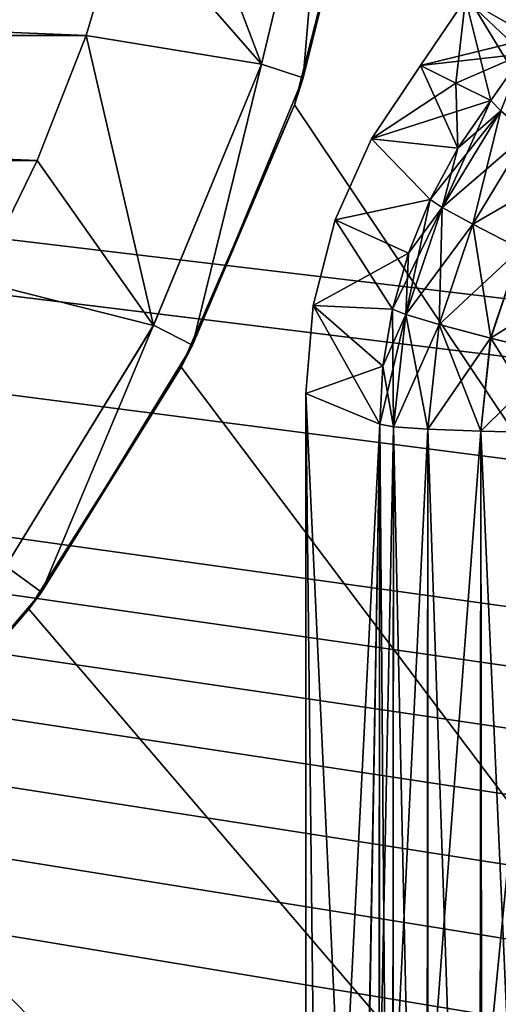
# Model space of a CAD drawing. Header units: metres. Extents: x -109 to 109, y -63 to 140.
# Tile 271 of 480: x 8.37 to 11.1, y 21.48 to 27.09. Entities that reach past the tile are written whole.
import ezdxf

# ---------------------------------------------------------------- set-up
doc = ezdxf.new("R2010")
doc.units = ezdxf.units.M
doc.layers.add('solid_502308_SW0001', color=7, linetype='CONTINUOUS')

msp = doc.modelspace()

# ---------------------------------------------------------------- linework, layer by layer
at = {"layer": 'solid_502308_SW0001'}
for points in [[(69.468643, 21.833605, 17.799309), (76.5, 35.943851, 18.161783), (-76.5, 35.943851, 18.161783)], [(67.435486, 21.949877, 17.802296), (69.468643, 21.833605, 17.799309), (-76.5, 35.943851, 18.161783)], [(40.900002, 21.949877, 17.802296), (67.435486, 21.949877, 17.802296), (-76.5, 35.943851, 18.161783)], [(38.606739, 21.79129, 17.798223), (40.900002, 21.949877, 17.802296), (-76.5, 35.943851, 18.161783)], [(36.353371, 21.317671, 17.786057), (38.606739, 21.79129, 17.798223), (-76.5, 35.943851, 18.161783)], [(34.18816, 20.53858, 17.766043), (36.353371, 21.317671, 17.786057), (-76.5, 35.943851, 18.161783)], [(31.215277, 20.53858, 17.766043), (34.18816, 20.53858, 17.766043), (-76.5, 35.943851, 18.161783)], [(28.242392, 20.53858, 17.766043), (31.215277, 20.53858, 17.766043), (-76.5, 35.943851, 18.161783)], [(25.269508, 20.53858, 17.766043), (28.242392, 20.53858, 17.766043), (-76.5, 35.943851, 18.161783)], [(22.296625, 20.53858, 17.766043), (25.269508, 20.53858, 17.766043), (-76.5, 35.943851, 18.161783)], [(19.323742, 20.53858, 17.766043), (22.296625, 20.53858, 17.766043), (-76.5, 35.943851, 18.161783)], [(16.350859, 20.53858, 17.766043), (19.323742, 20.53858, 17.766043), (-76.5, 35.943851, 18.161783)], [(13.377975, 20.53858, 17.766043), (16.350859, 20.53858, 17.766043), (-76.5, 35.943851, 18.161783)], [(10.405092, 20.53858, 17.766043), (13.377975, 20.53858, 17.766043), (-76.5, 35.943851, 18.161783)], [(7.432209, 20.53858, 17.766043), (10.405092, 20.53858, 17.766043), (-76.5, 35.943851, 18.161783)], [(10.498093, 29.799944, -18.003954), (76.5, 35.943851, -18.161783), (36.203686, 21.274466, -17.784946)], [(10.340969, 28.17944, -17.962326), (10.498093, 29.799944, -18.003954), (24.23427, 5.269184, -17.373793)], [(10.498093, 29.799944, -18.003954), (24.40147, 7.638824, -17.434666), (24.23427, 5.269184, -17.373793)], [(10.498093, 29.799944, -18.003954), (24.612011, 8.81212, -17.464806), (24.40147, 7.638824, -17.434666)], [(10.498093, 29.799944, -18.003954), (24.905813, 9.967277, -17.49448), (24.612011, 8.81212, -17.464806)], [(10.498093, 29.799944, -18.003954), (25.736076, 12.197985, -17.551785), (24.905813, 9.967277, -17.49448)], [(10.498093, 29.799944, -18.003954), (26.875673, 14.287683, -17.605465), (25.736076, 12.197985, -17.551785)], [(10.498093, 29.799944, -18.003954), (28.300694, 16.192984, -17.654409), (26.875673, 14.287683, -17.605465)], [(10.498093, 29.799944, -18.003954), (29.981936, 17.875446, -17.69763), (28.300694, 16.192984, -17.654409)], [(10.498093, 29.799944, -18.003954), (31.885952, 19.301708, -17.734268), (29.981936, 17.875446, -17.69763)], [(10.498093, 29.799944, -18.003954), (33.974335, 20.442665, -17.763578), (31.885952, 19.301708, -17.734268)], [(10.498093, 29.799944, -18.003954), (36.203686, 21.274466, -17.784946), (33.974335, 20.442665, -17.763578)], [(9.748307, 26.83251, -34.238144), (8.966891, 27.729097, -35.238144), (9.12384, 28.477509, -35.238144)], [(9.748307, 26.83251, -34.238144), (9.12384, 28.477509, -35.238144), (10.123824, 28.396664, -34.238144)], [(9.748307, 26.83251, -34.238144), (10.123824, 28.396664, -34.238144), (9.748315, 26.832581, -16.238144)], [(10.123824, 28.396664, -34.238144), (10.123778, 28.396433, -16.238144), (9.748315, 26.832581, -16.238144)], [(9.748315, 26.832581, -16.238144), (10.123778, 28.396433, -16.238144), (9.986031, 26.755125, -16.238144)], [(10.123778, 28.396433, -16.238144), (10.370777, 28.357668, -16.238144), (9.986031, 26.755125, -16.238144)], [(9.986031, 26.755125, -16.238144), (10.370777, 28.357668, -16.238144), (10.340969, 28.17944, -17.962326)], [(9.935133, 26.602522, -17.921816), (10.340969, 28.17944, -17.962326), (24.23427, 5.269184, -17.373793)], [(9.986031, 26.755125, -16.238144), (10.340969, 28.17944, -17.962326), (9.935133, 26.602522, -17.921816)], [(8.748788, 26.996489, -35.238144), (-8.748788, 26.996489, -35.238144), (-8.966891, 27.729097, -35.238144)], [(8.966891, 27.729097, -35.238144), (8.748788, 26.996489, -35.238144), (-8.966891, 27.729097, -35.238144)], [(9.748307, 26.83251, -34.238144), (8.748788, 26.996489, -35.238144), (8.966891, 27.729097, -35.238144)], [(10.910018, 27.204845, 0.000004), (10.85465, 26.725857, 6.059416), (10.652973, 26.826025, 0.000055)], [(11.294518, 26.983471, -12.089546), (10.910018, 27.204845, 0.000004), (10.652973, 26.826025, 0.000055)], [(10.910018, 27.204845, 0.000004), (11.054347, 26.625774, 12.072066), (10.85465, 26.725857, 6.059416)], [(11.23958, 26.891264, 12.085224), (11.054347, 26.625774, 12.072066), (10.910018, 27.204845, 0.000004)], [(11.294524, 26.983482, 12.089545), (11.23958, 26.891264, 12.085224), (10.910018, 27.204845, 0.000004)], [(11.395064, 27.17507, 12.098171), (11.294524, 26.983482, 12.089545), (10.910018, 27.204845, 0.000004)], [(11.294518, 26.983471, -12.089546), (11.39506, 27.175056, -12.09817), (10.910018, 27.204845, 0.000004)], [(8.470903, 26.28437, -35.238144), (-8.470903, 26.28437, -35.238144), (-8.748788, 26.996489, -35.238144)], [(8.748788, 26.996489, -35.238144), (8.470903, 26.28437, -35.238144), (-8.748788, 26.996489, -35.238144)], [(9.132778, 25.346521, -34.238144), (8.470903, 26.28437, -35.238144), (8.748788, 26.996489, -35.238144)], [(9.132778, 25.346521, -34.238144), (8.748788, 26.996489, -35.238144), (9.748307, 26.83251, -34.238144)], [(11.239546, 26.891211, -12.085221), (11.294518, 26.983471, -12.089546), (10.652973, 26.826025, 0.000055)], [(11.239546, 26.891211, -12.085221), (10.652973, 26.826025, 0.000055), (10.85465, 26.725857, -6.059416)], [(11.239546, 26.891211, -12.085221), (10.85465, 26.725857, -6.059416), (11.054347, 26.625774, -12.072066)], [(11.111414, 26.567221, 12.618482), (11.054347, 26.625774, 12.072066), (11.23958, 26.891264, 12.085224)], [(11.111414, 26.567221, -12.618482), (11.239546, 26.891211, -12.085221), (11.054347, 26.625774, -12.072066)], [(9.132778, 25.346521, -34.238144), (9.748307, 26.83251, -34.238144), (9.132862, 25.346704, -16.238144)], [(9.132862, 25.346704, -16.238144), (9.748315, 26.832581, -16.238144), (9.355701, 25.233377, -16.238144)], [(9.748307, 26.83251, -34.238144), (9.748315, 26.832581, -16.238144), (9.132862, 25.346704, -16.238144)], [(9.748315, 26.832581, -16.238144), (9.986031, 26.755125, -16.238144), (9.355701, 25.233377, -16.238144)], [(10.866112, 26.354437, 12.073114), (10.373448, 26.407228, 0.000003), (10.652973, 26.826025, 0.000055)], [(10.85465, 26.725857, -6.059416), (10.652973, 26.826025, 0.000055), (10.373448, 26.407228, 0.000003)], [(10.866112, 26.354437, 12.073114), (10.652973, 26.826025, 0.000055), (10.85465, 26.725857, 6.059416)], [(9.355701, 25.233377, -16.238144), (9.986031, 26.755125, -16.238144), (9.935133, 26.602522, -17.921816)], [(11.054347, 26.625774, -12.072066), (10.85465, 26.725857, -6.059416), (10.373448, 26.407228, 0.000003)], [(10.85465, 26.725857, 6.059416), (11.054347, 26.625774, 12.072066), (10.866112, 26.354437, 12.073114)], [(10.866117, 26.354445, -12.073113), (11.054347, 26.625774, -12.072066), (10.373448, 26.407228, 0.000003)], [(10.776611, 26.01749, -12.617201), (11.054347, 26.625774, -12.072066), (10.866117, 26.354445, -12.073113)], [(10.776611, 26.01749, -12.617201), (11.111414, 26.567221, -12.618482), (11.054347, 26.625774, -12.072066)], [(11.111414, 26.567221, 12.618482), (10.866112, 26.354437, 12.073114), (11.054347, 26.625774, 12.072066)], [(9.290736, 25.108032, -17.883425), (9.935133, 26.602522, -17.921816), (24.23427, 5.269184, -17.373793)], [(9.355701, 25.233377, -16.238144), (9.935133, 26.602522, -17.921816), (9.290736, 25.108032, -17.883425)], [(11.111414, 26.567221, 12.618482), (10.708618, 26.063631, 12.072936), (10.866112, 26.354437, 12.073114)], [(10.77658, 26.017488, 12.617095), (10.708618, 26.063631, 12.072936), (11.111414, 26.567221, 12.618482)], [(10.77658, 26.017488, 12.617095), (11.111414, 26.567221, 12.618482), (11.261961, 26.43655, 13.133763)], [(10.776611, 26.01749, -12.617201), (10.950813, 25.92186, -13.130513), (11.111414, 26.567221, -12.618482)], [(10.950813, 25.92186, -13.130513), (11.261961, 26.43655, -13.133763), (11.111414, 26.567221, -12.618482)], [(10.708618, 26.063631, 12.072936), (10.167952, 25.94754), (10.373448, 26.407228, 0.000003)], [(10.708626, 26.063646, -12.072933), (10.373448, 26.407228, 0.000003), (10.167952, 25.94754)], [(10.866112, 26.354437, 12.073114), (10.708618, 26.063631, 12.072936), (10.373448, 26.407228, 0.000003)], [(10.708626, 26.063646, -12.072933), (10.866117, 26.354445, -12.073113), (10.373448, 26.407228, 0.000003)], [(10.950716, 25.921894, 13.130317), (10.77658, 26.017488, 12.617095), (11.261961, 26.43655, 13.133763)], [(10.950716, 25.921894, 13.130317), (11.261961, 26.43655, 13.133763), (11.498634, 26.240139, 13.592745)], [(10.950813, 25.92186, -13.130513), (11.222785, 25.781393, -13.587985), (11.261961, 26.43655, -13.133763)], [(10.776611, 26.01749, -12.617201), (10.866117, 26.354445, -12.073113), (10.708626, 26.063646, -12.072933)], [(8.470903, 26.28437, -35.238144), (8.135121, 25.597492, -35.238144), (-8.470903, 26.28437, -35.238144)], [(9.132778, 25.346521, -34.238144), (8.135121, 25.597492, -35.238144), (8.470903, 26.28437, -35.238144)], [(11.222588, 25.781479, 13.587729), (10.950716, 25.921894, 13.130317), (11.498634, 26.240139, 13.592745)], [(10.584144, 25.757473, -12.071562), (10.708626, 26.063646, -12.072933), (10.167952, 25.94754)], [(10.708618, 26.063631, 12.072936), (10.584144, 25.757471, 12.071562), (10.167952, 25.94754)], [(10.569492, 25.407965, -12.611629), (10.708626, 26.063646, -12.072933), (10.584144, 25.757473, -12.071562)], [(10.569492, 25.407965, -12.611629), (10.776611, 26.01749, -12.617201), (10.708626, 26.063646, -12.072933)], [(10.77658, 26.017488, 12.617095), (10.584144, 25.757471, 12.071562), (10.708618, 26.063631, 12.072936)], [(10.77658, 26.017488, 12.617095), (10.493949, 25.438883, 12.068986), (10.584144, 25.757471, 12.071562)], [(10.569454, 25.407961, 12.611491), (10.493949, 25.438883, 12.068986), (10.77658, 26.017488, 12.617095)], [(10.569454, 25.407961, 12.611491), (10.77658, 26.017488, 12.617095), (10.950716, 25.921894, 13.130317)], [(10.569492, 25.407965, -12.611629), (10.758847, 25.352213, -13.123642), (10.776611, 26.01749, -12.617201)], [(10.758847, 25.352213, -13.123642), (10.950813, 25.92186, -13.130513), (10.776611, 26.01749, -12.617201)], [(10.493949, 25.438883, 12.068986), (10.04229, 25.459942, 0), (10.167952, 25.94754)], [(10.584144, 25.757473, -12.071562), (10.167952, 25.94754), (10.04229, 25.459942, 0)], [(10.584144, 25.757471, 12.071562), (10.493949, 25.438883, 12.068986), (10.167952, 25.94754)], [(10.758719, 25.352232, 13.123392), (10.569454, 25.407961, 12.611491), (10.950716, 25.921894, 13.130317)], [(10.758719, 25.352232, 13.123392), (10.950716, 25.921894, 13.130317), (11.222588, 25.781479, 13.587729)], [(10.758847, 25.352213, -13.123642), (11.052895, 25.27433, -13.58036), (10.950813, 25.92186, -13.130513)], [(11.052895, 25.27433, -13.58036), (11.222785, 25.781393, -13.587985), (10.950813, 25.92186, -13.130513)], [(11.05263, 25.274384, 13.580038), (10.758719, 25.352232, 13.123392), (11.222588, 25.781479, 13.587729)], [(11.05263, 25.274384, 13.580038), (11.222588, 25.781479, 13.587729), (11.579021, 25.603046, 13.967171)], [(11.052895, 25.27433, -13.58036), (11.437467, 25.178068, -13.95978), (11.222785, 25.781393, -13.587985)], [(10.493953, 25.438898, -12.068989), (10.584144, 25.757473, -12.071562), (10.04229, 25.459942, 0)], [(10.569492, 25.407965, -12.611629), (10.584144, 25.757473, -12.071562), (10.493953, 25.438898, -12.068989)], [(8.292499, 23.975304, -34.238144), (8.135121, 25.597492, -35.238144), (9.132778, 25.346521, -34.238144)], [(11.437034, 25.178162, 13.959439), (11.05263, 25.274384, 13.580038), (11.579021, 25.603046, 13.967171)], [(10.04229, 25.459942, 0), (10.421158, 24.783667, 12.060395), (10, 24.958117)], [(10.439512, 25.113335, -12.065246), (10.04229, 25.459942, 0), (10, 24.958117)], [(10.439513, 25.113342, 12.065248), (10.421158, 24.783667, 12.060395), (10.04229, 25.459942, 0)], [(10.493949, 25.438883, 12.068986), (10.439513, 25.113342, 12.065248), (10.04229, 25.459942, 0)], [(10.439512, 25.113335, -12.065246), (10.493953, 25.438898, -12.068989), (10.04229, 25.459942, 0)], [(10.569454, 25.407961, 12.611491), (10.421158, 24.783667, 12.060395), (10.439513, 25.113342, 12.065248)], [(10.569454, 25.407961, 12.611491), (10.500043, 24.769684, 12.601937), (10.421158, 24.783667, 12.060395)], [(10.500043, 24.769684, -12.601937), (10.493953, 25.438898, -12.068989), (10.439512, 25.113335, -12.065246)], [(10.569454, 25.407961, 12.611491), (10.439513, 25.113342, 12.065248), (10.493949, 25.438883, 12.068986)], [(10.500043, 24.769684, -12.601937), (10.569492, 25.407965, -12.611629), (10.493953, 25.438898, -12.068989)], [(10.500043, 24.769684, -12.601937), (10.694947, 24.756372, -13.11333), (10.569492, 25.407965, -12.611629)], [(10.758719, 25.352232, 13.123392), (10.500043, 24.769684, 12.601937), (10.569454, 25.407961, 12.611491)], [(10.694947, 24.756372, -13.11333), (10.758847, 25.352213, -13.123642), (10.569492, 25.407965, -12.611629)], [(8.292424, 23.975201, -16.238144), (9.132862, 25.346704, -16.238144), (8.494868, 23.828495, -16.238144)], [(9.132778, 25.346521, -34.238144), (9.132862, 25.346704, -16.238144), (8.292424, 23.975201, -16.238144)], [(8.292499, 23.975304, -34.238144), (9.132778, 25.346521, -34.238144), (8.292424, 23.975201, -16.238144)], [(9.132862, 25.346704, -16.238144), (9.355701, 25.233377, -16.238144), (8.494868, 23.828495, -16.238144)], [(10.758719, 25.352232, 13.123392), (10.694947, 24.756372, 13.11333), (10.500043, 24.769684, 12.601937)], [(11.05263, 25.274384, 13.580038), (10.694947, 24.756372, 13.11333), (10.758719, 25.352232, 13.123392)], [(10.694947, 24.756372, -13.11333), (10.996525, 24.74437, -13.57005), (10.758847, 25.352213, -13.123642)], [(10.996525, 24.74437, -13.57005), (11.052895, 25.27433, -13.58036), (10.758847, 25.352213, -13.123642)], [(8.494868, 23.828495, -16.238144), (9.355701, 25.233377, -16.238144), (9.290736, 25.108032, -17.883425)], [(11.05263, 25.274384, 13.580038), (10.996525, 24.74437, 13.57005), (10.694947, 24.756372, 13.11333)], [(11.437034, 25.178162, 13.959439), (10.996525, 24.74437, 13.57005), (11.05263, 25.274384, 13.580038)], [(10.996525, 24.74437, -13.57005), (11.390315, 24.734251, -13.950199), (11.052895, 25.27433, -13.58036)], [(11.390315, 24.734251, -13.950199), (11.437467, 25.178068, -13.95978), (11.052895, 25.27433, -13.58036)], [(11.437034, 25.178162, 13.959439), (11.390315, 24.734251, 13.950199), (10.996525, 24.74437, 13.57005)], [(10.439512, 25.113335, -12.065246), (10, 24.958117), (10.421158, 24.783667, -12.060395)], [(10.500043, 24.769684, -12.601937), (10.439512, 25.113335, -12.065246), (10.421158, 24.783667, -12.060395)], [(8.423227, 23.731112, -17.848055), (9.290736, 25.108032, -17.883425), (24.23427, 5.269184, -17.373793)], [(8.494868, 23.828495, -16.238144), (9.290736, 25.108032, -17.883425), (8.423227, 23.731112, -17.848055)], [(10, 24.958117), (10.421158, 24.783667, 12.060395), (10, 16.5)], [(10.097882, 16.5, -2.802979), (10, 24.958117), (10, 16.5)], [(10.413356, 16.086035, -11.836965), (10.421158, 24.783667, -12.060395), (10, 24.958117)], [(10.097882, 16.5, -2.802979), (10.413356, 16.086035, -11.836965), (10, 24.958117)], [(10.421158, 24.783667, 12.060395), (10.274666, 16.5, 7.86539), (10, 16.5)], [(10.421158, 24.783667, 12.060395), (10.274666, 16.224726, 7.86539), (10.274666, 16.5, 7.86539)], [(10.421158, 24.783667, 12.060395), (10.410167, 16.089224, 11.745641), (10.274666, 16.224726, 7.86539)], [(10.421158, 24.783667, 12.060395), (10.41466, 18.422846, 11.874302), (10.410167, 16.089224, 11.745641)], [(10.492241, 16.072052, -12.378508), (10.421158, 24.783667, -12.060395), (10.413356, 16.086035, -11.836965)], [(10.421158, 24.783667, 12.060395), (10.417486, 20.690094, 11.955236), (10.41466, 18.422846, 11.874302)], [(10.500043, 24.769684, 12.601937), (10.417486, 20.690094, 11.955236), (10.421158, 24.783667, 12.060395)], [(10.492241, 16.072052, -12.378508), (10.500043, 24.769684, -12.601937), (10.421158, 24.783667, -12.060395)], [(10.500043, 24.769684, 12.601937), (10.496371, 20.676111, 12.496779), (10.417486, 20.690094, 11.955236)], [(10.492241, 16.072052, -12.378508), (10.494563, 16.071823, -12.387371), (10.500043, 24.769684, -12.601937)], [(10.494563, 16.071823, -12.387371), (10.687145, 16.058741, -12.889899), (10.500043, 24.769684, -12.601937)], [(10.500043, 24.769684, 12.601937), (10.694947, 24.756372, 13.11333), (10.496371, 20.676111, 12.496779)], [(10.694947, 24.756372, 13.11333), (10.691276, 20.6628, 13.008171), (10.496371, 20.676111, 12.496779)], [(10.687145, 16.058741, -12.889899), (10.694947, 24.756372, -13.11333), (10.500043, 24.769684, -12.601937)], [(10.687145, 16.058741, -12.889899), (10.695827, 16.058302, -12.906672), (10.694947, 24.756372, -13.11333)], [(10.694947, 24.756372, 13.11333), (10.996525, 24.74437, 13.57005), (10.691276, 20.6628, 13.008171)], [(10.996525, 24.74437, 13.57005), (10.992853, 20.650797, 13.464892), (10.691276, 20.6628, 13.008171)], [(10.988723, 16.046738, -13.34662), (10.996525, 24.74437, -13.57005), (10.694947, 24.756372, -13.11333)], [(10.695827, 16.058302, -12.906672), (10.988723, 16.046738, -13.34662), (10.694947, 24.756372, -13.11333)], [(10.988723, 16.046738, -13.34662), (11.007134, 16.046158, -13.368522), (10.996525, 24.74437, -13.57005)], [(10.996525, 24.74437, 13.57005), (11.390315, 24.734251, 13.950199), (10.992853, 20.650797, 13.464892)], [(11.390315, 24.734251, 13.950199), (11.386643, 20.640678, 13.845041), (10.992853, 20.650797, 13.464892)], [(11.382513, 16.036619, -13.726769), (11.390315, 24.734251, -13.950199), (10.996525, 24.74437, -13.57005)], [(11.007134, 16.046158, -13.368522), (11.382513, 16.036619, -13.726769), (10.996525, 24.74437, -13.57005)], [(8.292424, 23.975201, -16.238144), (8.494868, 23.828495, -16.238144), (7.424369, 22.575155, -16.238144)], [(7.424369, 22.575155, -16.238144), (8.494868, 23.828495, -16.238144), (8.423227, 23.731112, -17.848055)], [(7.352897, 22.504335, -17.81654), (8.423227, 23.731112, -17.848055), (24.23427, 5.269184, -17.373793)], [(7.424369, 22.575155, -16.238144), (8.423227, 23.731112, -17.848055), (7.352897, 22.504335, -17.81654)], [(6.106048, 21.457977, -17.78966), (7.352897, 22.504335, -17.81654), (24.23427, 5.269184, -17.373793)]]:
    msp.add_3dface(points, dxfattribs=at)

doc.saveas('drawing.dxf')
